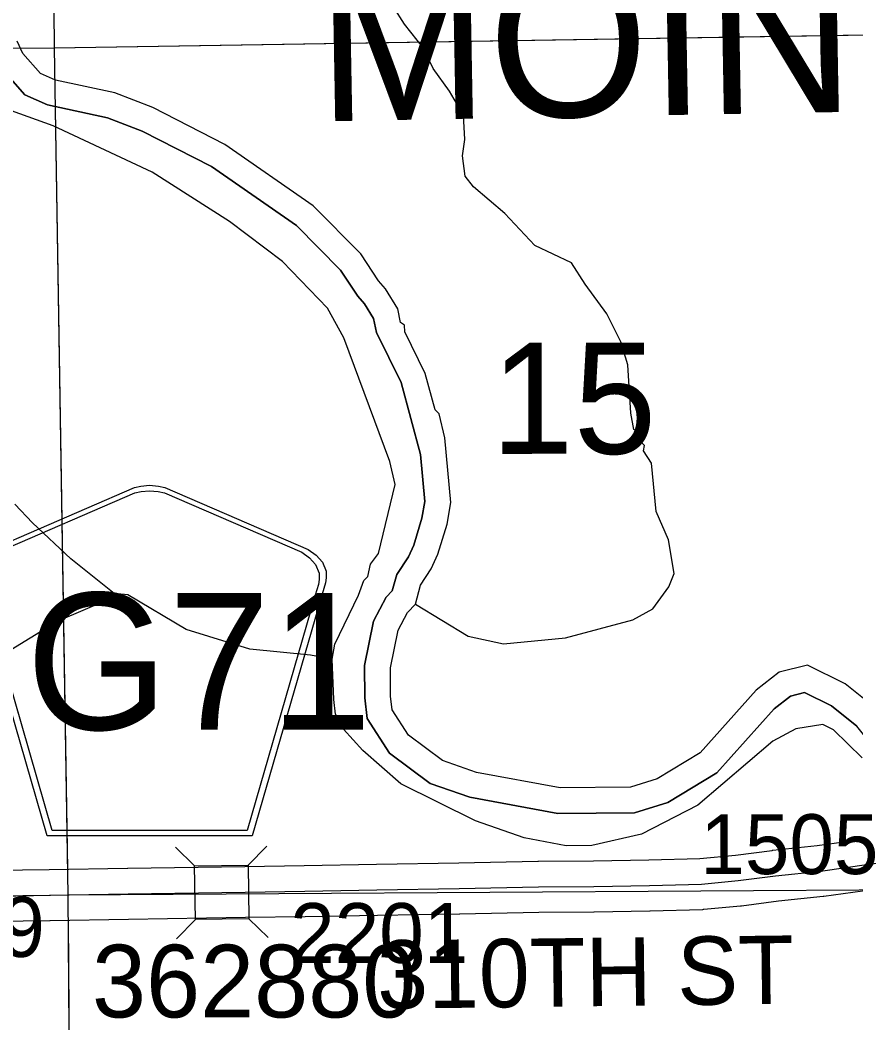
# Model space of a CAD drawing. Extents: x 23.6 to 68.7, y -63 to -29.
# Drawn here: x 41.731 to 42.709, y -54.804 to -53.63 of the extents above; entities that cross this region are included whole.
import ezdxf

# ---------------------------------------------------------------- set-up
doc = ezdxf.new("R2010")
doc.units = 0
for name, color, linetype in [('tdCoHydroRiver', 7, 'Continuous'), ('tdCoSecRdNmbr', 7, 'Continuous'), ('tdCoSecRdTxt', 7, 'Continuous'), ('tdCoSecRteBand', 7, 'Continuous'), ('tdCoSecRteCL', 7, 'Continuous'), ('tdCoSectLine', 7, 'Continuous'), ('tdCoSectLinePart', 7, 'Continuous'), ('tdCoSectNmbr', 7, 'Continuous'), ('tdCoShieldCoRteHrd', 7, 'Continuous'), ('tdCoStrucSec', 7, 'Continuous'), ('tdCoStrucSecFHWANum', 7, 'Continuous'), ('tdCoSurfAsphalt', 7, 'Continuous'), ('tdCoTwpBndry', 7, 'Continuous'), ('tdCoTwpBndryShd', 7, 'Continuous'), ('tdCoTwpNameTxt', 7, 'Continuous')]:
    doc.layers.add(name, color=color, linetype=linetype)

msp = doc.modelspace()

# ---------------------------------------------------------------- linework, layer by layer
at = {"layer": 'tdCoHydroRiver'}
for points in [[(42.1933, -54.3137), (42.2552, -54.351), (42.2963, -54.3601), (42.3688, -54.3531), (42.4476, -54.3318), (42.4711, -54.319), (42.4898, -54.2935), (42.496, -54.2777), (42.4893, -54.2383), (42.4748, -54.2053), (42.4695, -54.1485), (42.4599, -54.1344), (42.4614, -54.1281), (42.4535, -54.1202), (42.4534, -54.1123), (42.4486, -54.1092), (42.4453, -54.0903), (42.4416, -54.0335), (42.4334, -54.0068), (42.4173, -53.9738), (42.3918, -53.9393), (42.3757, -53.9142), (42.3329, -53.8941), (42.2978, -53.8565), (42.2612, -53.8253), (42.2516, -53.8128), (42.2483, -53.7891), (42.2512, -53.7701), (42.2494, -53.7417), (42.2333, -53.7135), (42.2141, -53.6868), (42.2029, -53.6633), (42.1805, -53.6351), (42.1549, -53.5943)], [(42.1933, -54.3137), (42.1994, -54.2916), (42.2118, -54.2725), (42.2195, -54.2551), (42.2303, -54.2202), (42.2347, -54.1949), (42.2277, -54.1192), (42.2211, -54.0909), (42.2164, -54.0862), (42.2049, -54.0437), (42.1808, -53.995), (42.1807, -53.9871), (42.1759, -53.984), (42.1726, -53.9682), (42.1582, -53.9447), (42.1502, -53.9353), (42.1294, -53.9039), (42.0736, -53.8476), (41.9703, -53.776), (41.8862, -53.7326), (41.8419, -53.7156), (41.7723, -53.7005), (41.7548, -53.6928), (41.7341, -53.6693), (41.7276, -53.6551)], [(42.096, -54.3778), (42.099, -54.3604), (42.1269, -54.3033), (42.133, -54.2859), (42.1377, -54.2811), (42.1407, -54.2669), (42.1501, -54.2542), (42.1698, -54.1735), (42.1633, -54.1467), (42.1098, -54.002), (42.0905, -53.9674), (42.0379, -53.9127), (41.9759, -53.8659), (41.8854, -53.8083), (41.7696, -53.7542), (41.6762, -53.7204), (41.6031, -53.6737), (41.592, -53.6706)], [(41.8411, -54.3013), (41.7902, -54.2607), (41.7456, -54.2185), (41.7249, -54.1966)], [(41.8411, -54.3013), (41.8364, -54.3076), (41.7751, -54.3335), (41.5585, -54.4666), (41.5192, -54.4827), (41.464, -54.4896), (41.4404, -54.4961), (41.376, -54.522), (41.3192, -54.532), (41.2783, -54.545), (41.239, -54.5627), (41.1828, -54.6264), (41.1204, -54.7107), (41.0812, -54.7395), (41.05, -54.7713), (40.9982, -54.805)], [(42.096, -54.3778), (42.0707, -54.3733), (41.9996, -54.3661), (41.9252, -54.3431), (41.8569, -54.3027), (41.8411, -54.3013)], [(42.7311, -54.4349), (42.6961, -54.4068), (42.6517, -54.3851), (42.6186, -54.3933), (42.592, -54.4141), (42.5264, -54.4874), (42.4762, -54.5178), (42.4447, -54.5276), (42.3626, -54.5284), (42.2646, -54.5104), (42.225, -54.4965), (42.1852, -54.4669), (42.166, -54.4371), (42.1643, -54.4213), (42.164, -54.3882), (42.173, -54.3439), (42.1839, -54.3233), (42.1933, -54.3137)], [(42.7159, -54.4934), (42.6824, -54.4606), (42.6697, -54.4544), (42.6382, -54.4595), (42.6115, -54.4739), (42.5238, -54.5489), (42.4578, -54.5827), (42.3996, -54.5959), (42.3696, -54.5962), (42.3206, -54.5872), (42.2635, -54.5672), (42.1763, -54.5238), (42.1317, -54.4848), (42.1094, -54.4598), (42.0998, -54.4425), (42.098, -54.4251), (42.096, -54.3778)]]:
    msp.add_lwpolyline(points, dxfattribs=at)
at = {"layer": 'tdCoSecRteBand'}
for points in [[(41.6711, -54.6251), (41.765, -54.624), (41.8567, -54.6224), (41.8567, -54.6224), (41.8568, -54.6224), (41.9937, -54.6204), (42.0634, -54.6194), (42.1477, -54.6177), (42.1478, -54.6177), (42.1479, -54.6177), (42.244, -54.6164), (42.3366, -54.6143), (42.3368, -54.6142), (42.3371, -54.6142), (42.4016, -54.6139), (42.4663, -54.6129), (42.5261, -54.6111), (42.5675, -54.6072), (42.6107, -54.6017), (42.611, -54.6016), (42.6113, -54.6016), (42.6633, -54.5961), (42.7196, -54.5883)], [(42.7276, -54.6478), (42.671, -54.6556), (42.6705, -54.6556), (42.6701, -54.6557), (42.618, -54.6612), (42.5746, -54.6668), (42.5741, -54.6668), (42.5736, -54.6669), (42.5308, -54.6709), (42.5299, -54.671), (42.5289, -54.6711), (42.4679, -54.6729), (42.4677, -54.6729), (42.4675, -54.6729), (42.4024, -54.6739), (42.4022, -54.6739), (42.402, -54.6739), (42.3377, -54.6742), (42.2453, -54.6763), (42.2451, -54.6763), (42.245, -54.6763), (42.1488, -54.6777), (42.0645, -54.6794), (42.0645, -54.6794), (42.0644, -54.6794), (41.9946, -54.6804), (41.9946, -54.6804), (41.9946, -54.6804), (41.8577, -54.6824), (41.766, -54.684), (41.7659, -54.684), (41.7658, -54.684), (41.6718, -54.6851)]]:
    msp.add_lwpolyline(points, dxfattribs=at)
at = {"layer": 'tdCoSecRteCL'}
msp.add_lwpolyline([(41.53, -54.6573), (41.5797, -54.6563), (41.6715, -54.6551), (41.7655, -54.654), (41.8572, -54.6524), (41.9942, -54.6504), (42.0639, -54.6494), (42.1483, -54.6477), (42.2446, -54.6464), (42.3372, -54.6442), (42.4019, -54.6439), (42.467, -54.6429), (42.528, -54.6411), (42.5708, -54.637), (42.6145, -54.6314), (42.6669, -54.6259), (42.7237, -54.618), (42.8031, -54.6082), (42.8509, -54.6022), (42.8827, -54.5983), (42.9712, -54.5877), (43.0164, -54.5817), (43.0577, -54.5763)], dxfattribs=at)
at = {"layer": 'tdCoSectLine'}
for points in [[(41.7618, -52.6544), (41.771, -53.6628)], [(41.771, -53.6628), (42.7727, -53.6467)], [(40.7682, -53.6656), (41.771, -53.6628)], [(41.771, -53.6628), (41.787, -54.6536)], [(41.787, -54.6536), (42.774, -54.6476)], [(40.78, -54.6731), (41.787, -54.6536)], [(41.787, -54.6536), (41.7942, -55.6609)]]:
    msp.add_lwpolyline(points, dxfattribs=at)
at = {"layer": 'tdCoSectLinePart'}
for points in [[(41.7618, -52.6544), (41.771, -53.6628)], [(41.771, -53.6628), (42.7422, -53.6472)], [(41.2744, -53.6642), (41.771, -53.6628)], [(41.771, -53.6628), (41.7865, -54.6236)], [(41.7872, -54.6832), (41.7926, -55.4377)]]:
    msp.add_lwpolyline(points, dxfattribs=at)
at = {"layer": 'tdCoShieldCoRteHrd'}
for points in [[(41.7627, -54.5847), (41.6808, -54.3018), (41.6769, -54.2887), (41.6762, -54.2828), (41.6762, -54.275), (41.6804, -54.2647), (41.6877, -54.2562), (41.6973, -54.2495), (41.8646, -54.1772), (41.8721, -54.1755), (41.8825, -54.1746), (41.8929, -54.1755), (41.9004, -54.1772), (42.0677, -54.2495), (42.0773, -54.2562), (42.0846, -54.2647), (42.0888, -54.275), (42.0888, -54.2828), (42.0881, -54.2887), (42.0842, -54.3018), (42.0023, -54.5847)], [(41.7686, -54.5784), (41.6889, -54.3031), (41.6851, -54.2905), (41.6844, -54.2849), (41.6844, -54.2773), (41.6885, -54.2674), (41.6955, -54.2593), (41.7047, -54.2529), (41.8653, -54.1834), (41.8725, -54.1819), (41.8825, -54.181), (41.8925, -54.1819), (41.8997, -54.1834), (42.0603, -54.2529), (42.0695, -54.2593), (42.0765, -54.2674), (42.0806, -54.2773), (42.0806, -54.2849), (42.0799, -54.2905), (42.0761, -54.3031), (41.9964, -54.5784)]]:
    msp.add_lwpolyline(points, close=True, dxfattribs=at)
at = {"layer": 'tdCoStrucSec'}
for p, q in [((41.9351, -54.6199), (41.9126, -54.5981)), ((41.9977, -54.6191), (42.0195, -54.5966)), ((41.936, -54.6825), (41.9141, -54.705)), ((41.9986, -54.6816), (42.021, -54.7035))]:
    msp.add_line(p, q, dxfattribs=at)
msp.add_lwpolyline([(41.9351, -54.6199), (41.9977, -54.6191), (41.9986, -54.6816), (41.936, -54.6825)], close=True, dxfattribs=at)
at = {"layer": 'tdCoSurfAsphalt'}
msp.add_lwpolyline([(41.6715, -54.6551), (41.7655, -54.654), (41.8572, -54.6524), (41.9942, -54.6504), (42.0639, -54.6494), (42.1483, -54.6477), (42.2446, -54.6464), (42.3372, -54.6442), (42.4019, -54.6439), (42.467, -54.6429), (42.528, -54.6411), (42.5708, -54.637), (42.6145, -54.6314), (42.6669, -54.6259), (42.7237, -54.618)], dxfattribs=at)
at = {"layer": 'tdCoTwpBndry'}
for points in [[(42.1663, -54.2982), (42.1716, -54.279), (42.1852, -54.2581), (42.1913, -54.2445), (42.2009, -54.2131), (42.2044, -54.1937), (42.1992, -54.1385), (42.1766, -54.0544), (42.1477, -53.996), (42.1442, -53.9795), (42.1337, -53.9624), (42.1261, -53.9534), (42.1059, -53.923), (42.0541, -53.8708), (41.9547, -53.8018), (41.8739, -53.7601), (41.8333, -53.7446), (41.7629, -53.7293), (41.7366, -53.7177), (41.7085, -53.6859)], [(42.7769, -54.5861), (42.7733, -54.5808), (42.7572, -54.5373), (42.7456, -54.5011), (42.7097, -54.4563), (42.6799, -54.4324), (42.6483, -54.417), (42.6321, -54.4211), (42.6127, -54.4362), (42.5459, -54.5108), (42.4886, -54.5455), (42.4494, -54.5577), (42.36, -54.5585), (42.2568, -54.5396), (42.2107, -54.5235), (42.1629, -54.4878), (42.1368, -54.4475), (42.1342, -54.4231), (42.1338, -54.3853), (42.1444, -54.3337), (42.1593, -54.3053), (42.1663, -54.2982)]]:
    msp.add_lwpolyline(points, dxfattribs=at)
at = {"layer": 'tdCoTwpBndryShd'}
msp.add_lwpolyline([(41.7085, -53.6859), (41.7366, -53.7177), (41.7629, -53.7293), (41.8333, -53.7446), (41.8739, -53.7601), (41.9547, -53.8018), (42.0541, -53.8708), (42.1059, -53.923), (42.1261, -53.9534), (42.1337, -53.9624), (42.1442, -53.9795), (42.1477, -53.996), (42.1766, -54.0544), (42.1992, -54.1385), (42.2044, -54.1937), (42.2009, -54.2131), (42.1913, -54.2445), (42.1852, -54.2581), (42.1716, -54.279), (42.1663, -54.2982), (42.1593, -54.3053), (42.1444, -54.3337), (42.1338, -54.3853), (42.1342, -54.4231), (42.1368, -54.4475), (42.1629, -54.4878), (42.2107, -54.5235), (42.2568, -54.5396), (42.36, -54.5585), (42.4494, -54.5577), (42.4886, -54.5455), (42.5459, -54.5108), (42.6127, -54.4362), (42.6321, -54.4211), (42.6483, -54.417), (42.6799, -54.4324), (42.7097, -54.4563)], dxfattribs=at)

# ---------------------------------------------------------------- texts
at = {"layer": 'tdCoSecRdNmbr'}
for s, rotation, p in [('1505', 0.0332, (42.5266, -54.6295)), ('2109', 0.0324, (41.5517, -54.7264)), ('2201', 0.0328, (42.0469, -54.7334))]:
    msp.add_text(s, height=0.07, rotation=rotation, dxfattribs=at).set_placement(p)
at = {"layer": 'tdCoSecRdTxt'}
msp.add_text('310TH ST', height=0.08, rotation=0.7053, dxfattribs=at).set_placement((42.149, -54.7871))
at = {"layer": 'tdCoSectNmbr'}
msp.add_text('15', height=0.13, rotation=0.0329, dxfattribs=at).set_placement((42.2818, -54.1378))
at = {"layer": 'tdCoShieldCoRteHrd'}
msp.add_text('G71', height=0.16, dxfattribs=at).set_placement((41.738, -54.4605))
at = {"layer": 'tdCoStrucSecFHWANum'}
msp.add_text('362880', height=0.085, dxfattribs=at).set_placement((41.8151, -54.7971))
at = {"layer": 'tdCoTwpNameTxt'}
msp.add_text('MOINES', height=0.18, rotation=1.0329, dxfattribs=at).set_placement((42.0798, -53.7489))

doc.saveas('drawing.dxf')
